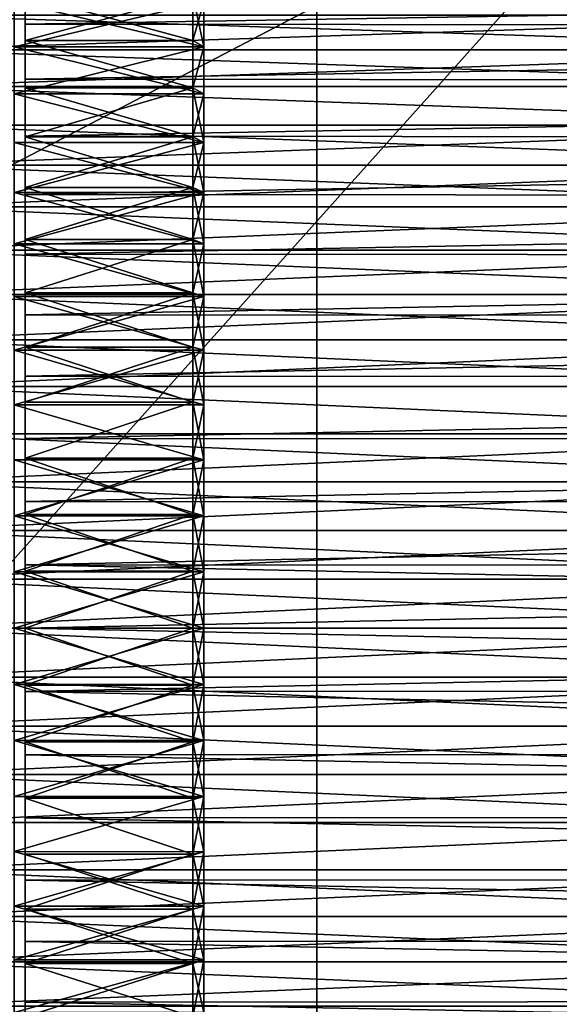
# Model space of a CAD drawing. Header units: metres. Extents: x -46 to 104, y -30 to 30.
# Tile 470 of 656: x 34.55 to 39.39, y -3.37 to 5.45. Entities that reach past the tile are written whole.
import ezdxf

# ---------------------------------------------------------------- set-up
doc = ezdxf.new("R2010")
doc.units = ezdxf.units.M
doc.layers.add('solid_26_000_502_XXX', color=7, linetype='CONTINUOUS')

msp = doc.modelspace()

# ---------------------------------------------------------------- linework, layer by layer
at = {"layer": 'solid_26_000_502_XXX'}
for points in [[(37.213074, -7.476887, 317.175842), (20.541, 8.649134, 315.423553), (20.540823, 0, 315.423523)], [(37.213074, -7.476887, 317.175842), (37.213074, 7.476887, 317.175842), (20.541, 8.649134, 315.423553)], [(26.533337, 0, 311.025818), (26.533504, 8.264537, 311.025848), (40.470669, 7.284587, 312.490692)], [(34.599998, 5.265924, 290.5784), (34.599998, 7.622979, 290.779175), (34.599998, 7.220749, 290.376953)], [(34.599998, 5.265924, 290.5784), (34.599998, 5.673775, 290.885345), (34.599998, 7.622979, 290.779175)], [(34.599998, 5.265924, 305.4216), (34.599998, 7.220749, 305.623047), (34.599998, 7.622979, 305.220825)], [(34.599998, 5.673775, 305.114655), (34.599998, 5.265924, 305.4216), (34.599998, 7.622979, 305.220825)], [(37.213074, 7.476887, 317.175842), (53.885139, -6.304641, 318.928162), (53.885403, 0, 318.928192)], [(37.213074, -7.476887, 317.175842), (53.885139, -6.304641, 318.928162), (37.213074, 7.476887, 317.175842)], [(53.885403, 0, 318.928192), (53.885139, 6.304641, 318.928162), (37.213074, 7.476887, 317.175842)], [(40.470669, 7.284587, 312.490692), (26.533504, -8.264537, 311.025848), (26.533337, 0, 311.025818)], [(40.470669, -7.284587, 312.490692), (26.533504, -8.264537, 311.025848), (40.470669, 7.284587, 312.490692)], [(34.599998, 4.841392, 290.294739), (34.599998, 7.220749, 290.376953), (34.599998, 6.797591, 289.997314)], [(34.599998, 4.841392, 290.294739), (34.599998, 5.265924, 290.5784), (34.599998, 7.220749, 290.376953)], [(34.599998, 4.401878, 305.964508), (34.599998, 6.797591, 306.002686), (34.599998, 7.220749, 305.623047)], [(34.599998, 4.841392, 305.705261), (34.599998, 4.401878, 305.964508), (34.599998, 7.220749, 305.623047)], [(34.599998, 5.265924, 305.4216), (34.599998, 4.841392, 305.705261), (34.599998, 7.220749, 305.623047)], [(34.599998, 3.94831, 289.801178), (34.599998, 6.797591, 289.997314), (34.599998, 6.354315, 289.641022)], [(34.599998, 4.401878, 290.035492), (34.599998, 4.841392, 290.294739), (34.599998, 6.797591, 289.997314)], [(34.599998, 3.94831, 289.801178), (34.599998, 4.401878, 290.035492), (34.599998, 6.797591, 289.997314)], [(34.599998, 3.94831, 306.198822), (34.599998, 6.354315, 306.358978), (34.599998, 6.797591, 306.002686)], [(34.599998, 4.401878, 305.964508), (34.599998, 3.94831, 306.198822), (34.599998, 6.797591, 306.002686)], [(34.599998, 3.482381, 289.592682), (34.599998, 6.354315, 289.641022), (34.599998, 5.892387, 289.309204)], [(34.599998, 3.482381, 289.592682), (34.599998, 3.94831, 289.801178), (34.599998, 6.354315, 289.641022)], [(34.599998, 3.005586, 306.589325), (34.599998, 5.892387, 306.690796), (34.599998, 6.354315, 306.358978)], [(34.599998, 3.482381, 306.407318), (34.599998, 3.005586, 306.589325), (34.599998, 6.354315, 306.358978)], [(34.599998, 3.94831, 306.198822), (34.599998, 3.482381, 306.407318), (34.599998, 6.354315, 306.358978)], [(34.599998, 2.519126, 289.255646), (34.599998, 5.892387, 289.309204), (34.599998, 5.413353, 289.003021)], [(61.599998, 5.862143, 289.288788), (34.599998, 5.413353, 289.003021), (34.599998, 5.892387, 289.309204)], [(34.599998, 3.005586, 289.410675), (34.599998, 3.482381, 289.592682), (34.599998, 5.892387, 289.309204)], [(34.599998, 2.519126, 289.255646), (34.599998, 3.005586, 289.410675), (34.599998, 5.892387, 289.309204)], [(34.599998, 1.524348, 306.971405), (34.599998, 5.413353, 306.996979), (34.599998, 5.892387, 306.690796)], [(61.599998, 5.862143, 306.711212), (34.599998, 5.892387, 306.690796), (34.599998, 5.413353, 306.996979)], [(34.599998, 2.02495, 306.871857), (34.599998, 1.524348, 306.971405), (34.599998, 5.892387, 306.690796)], [(34.599998, 2.519126, 306.744354), (34.599998, 2.02495, 306.871857), (34.599998, 5.892387, 306.690796)], [(34.599998, 3.005586, 306.589325), (34.599998, 2.519126, 306.744354), (34.599998, 5.892387, 306.690796)], [(61.599998, 5.862143, 289.288788), (61.599998, 5.384786, 288.985901), (34.599998, 5.413353, 289.003021)], [(61.599998, 5.384786, 307.014099), (61.599998, 5.862143, 306.711212), (34.599998, 5.413353, 306.996979)], [(36.099998, 5.673664, 290.885254), (34.599998, 5.673775, 290.885345), (34.599998, 5.265924, 290.5784)], [(36.099998, 5.265969, 305.42157), (34.599998, 5.265924, 305.4216), (34.599998, 5.673775, 305.114655)], [(36.099998, 5.673664, 305.114746), (36.099998, 5.265969, 305.42157), (34.599998, 5.673775, 305.114655)], [(36.099998, 5.265969, 290.57843), (36.099998, 5.673664, 290.885254), (34.599998, 5.265924, 290.5784)], [(36.099998, 5.265969, 290.57843), (36.200001, 5.611408, 290.963531), (36.099998, 5.673664, 290.885254)], [(36.099998, 5.673664, 305.114746), (36.200001, 5.611408, 305.036469), (36.200001, 5.208042, 305.340057)], [(36.099998, 5.673664, 305.114746), (36.200001, 5.208042, 305.340057), (36.099998, 5.265969, 305.42157)], [(36.200001, 5.611408, 305.036469), (34.5, 5.61135, 305.03653), (34.5, 5.208188, 305.339935)], [(36.200001, 5.208042, 305.340057), (36.200001, 5.611408, 305.036469), (34.5, 5.208188, 305.339935)], [(36.200001, 5.611408, 290.963531), (36.200001, 5.208042, 290.659943), (34.5, 5.61135, 290.96347)], [(36.200001, 5.208042, 290.659943), (34.5, 5.208188, 290.660065), (34.5, 5.61135, 290.96347)], [(36.099998, 5.265969, 290.57843), (36.200001, 5.208042, 290.659943), (36.200001, 5.611408, 290.963531)], [(33.5, 5.181267, 292.508453), (43, 5.181054, 292.50827), (43, 5.491638, 292.818848)], [(33.5, 5.181267, 292.508453), (43, 5.491638, 292.818848), (33.5, 5.491574, 292.818756)], [(33.5, 5.491574, 303.181244), (43, 5.491638, 303.181152), (43, 5.181054, 303.49173)], [(33.5, 5.491574, 303.181244), (43, 5.181054, 303.49173), (33.5, 5.181267, 303.491547)], [(34.599998, 1.018799, 288.957214), (34.599998, 5.413353, 289.003021), (34.599998, 4.918217, 288.723083)], [(61.599998, 5.384786, 288.985901), (34.599998, 4.918217, 288.723083), (34.599998, 5.413353, 289.003021)], [(34.599998, 2.02495, 289.128143), (34.599998, 2.519126, 289.255646), (34.599998, 5.413353, 289.003021)], [(34.599998, 1.524348, 289.028595), (34.599998, 2.02495, 289.128143), (34.599998, 5.413353, 289.003021)], [(34.599998, 1.018799, 288.957214), (34.599998, 1.524348, 289.028595), (34.599998, 5.413353, 289.003021)], [(34.599998, -4.918217, 307.276917), (34.599998, 4.918217, 307.276917), (34.599998, 5.413353, 306.996979)], [(61.599998, 5.384786, 307.014099), (34.599998, 5.413353, 306.996979), (34.599998, 4.918217, 307.276917)], [(34.599998, 0, 307.100006), (34.599998, -4.918217, 307.276917), (34.599998, 5.413353, 306.996979)], [(34.599998, 0.510268, 307.085693), (34.599998, 0, 307.100006), (34.599998, 5.413353, 306.996979)], [(34.599998, 1.018799, 307.042786), (34.599998, 0.510268, 307.085693), (34.599998, 5.413353, 306.996979)], [(34.599998, 1.524348, 306.971405), (34.599998, 1.018799, 307.042786), (34.599998, 5.413353, 306.996979)], [(61.599998, 5.384786, 288.985901), (61.599998, 4.891819, 288.709137), (34.599998, 4.918217, 288.723083)], [(61.599998, 4.891819, 307.290863), (61.599998, 5.384786, 307.014099), (34.599998, 4.918217, 307.276917)], [(36.200001, 5.208042, 305.340057), (34.5, 5.208188, 305.339935), (34.5, 4.788255, 305.620544)], [(36.200001, 4.788289, 290.379486), (34.5, 4.788255, 290.379456), (34.5, 5.208188, 290.660065)], [(36.200001, 5.208042, 290.659943), (36.200001, 4.788289, 290.379486), (34.5, 5.208188, 290.660065)], [(36.200001, 4.788289, 305.620514), (36.200001, 5.208042, 305.340057), (34.5, 4.788255, 305.620544)], [(36.099998, 4.841517, 290.29483), (36.099998, 5.265969, 290.57843), (34.599998, 5.265924, 290.5784)], [(36.099998, 5.265969, 305.42157), (36.099998, 4.841517, 305.70517), (34.599998, 5.265924, 305.4216)], [(36.099998, 4.841517, 290.29483), (34.599998, 5.265924, 290.5784), (34.599998, 4.841392, 290.294739)], [(36.099998, 4.841517, 305.70517), (34.599998, 4.841392, 305.705261), (34.599998, 5.265924, 305.4216)], [(36.099998, 4.841517, 290.29483), (36.200001, 5.208042, 290.659943), (36.099998, 5.265969, 290.57843)], [(36.099998, 5.265969, 305.42157), (36.200001, 5.208042, 305.340057), (36.099998, 4.841517, 305.70517)], [(36.099998, 4.841517, 290.29483), (36.200001, 4.788289, 290.379486), (36.200001, 5.208042, 290.659943)], [(36.099998, 4.841517, 305.70517), (36.200001, 5.208042, 305.340057), (36.200001, 4.788289, 305.620514)], [(33.5, 4.853123, 292.216431), (43, 5.181054, 292.50827), (33.5, 5.181267, 292.508453)], [(33.5, 5.181267, 303.491547), (43, 5.181054, 303.49173), (43, 4.853202, 303.783508)], [(33.5, 5.181267, 303.491547), (43, 4.853202, 303.783508), (33.5, 4.853123, 303.783569)], [(33.5, 4.853123, 292.216431), (43, 4.853202, 292.216492), (43, 5.181054, 292.50827)], [(33.5, 4.853123, 292.216431), (43, 4.508549, 291.94397), (43, 4.853202, 292.216492)], [(33.5, 4.853123, 303.783569), (43, 4.853202, 303.783508), (43, 4.508549, 304.05603)], [(33.5, 4.508417, 291.943878), (43, 4.508549, 291.94397), (33.5, 4.853123, 292.216431)], [(33.5, 4.853123, 303.783569), (43, 4.508549, 304.05603), (33.5, 4.508417, 304.056122)], [(34.599998, 4.918217, 288.723083), (34.599998, -4.918217, 288.723083), (34.599998, -5.413353, 289.003021)], [(34.599998, 0, 288.899994), (34.599998, 4.918217, 288.723083), (34.599998, -5.413353, 289.003021)], [(34.599998, 4.918217, 288.723083), (34.599998, 4.408841, 288.470459), (34.599998, -4.918217, 288.723083)], [(61.599998, 4.891819, 288.709137), (34.599998, 4.408841, 288.470459), (34.599998, 4.918217, 288.723083)], [(34.599998, 0.510268, 288.914307), (34.599998, 1.018799, 288.957214), (34.599998, 4.918217, 288.723083)], [(34.599998, 0, 288.899994), (34.599998, 0.510268, 288.914307), (34.599998, 4.918217, 288.723083)], [(34.599998, -4.408841, 307.529541), (34.599998, 4.408841, 307.529541), (34.599998, 4.918217, 307.276917)], [(61.599998, 4.891819, 307.290863), (34.599998, 4.918217, 307.276917), (34.599998, 4.408841, 307.529541)], [(34.599998, -4.918217, 307.276917), (34.599998, -4.408841, 307.529541), (34.599998, 4.918217, 307.276917)], [(61.599998, 4.891819, 288.709137), (61.599998, 4.38467, 288.45932), (34.599998, 4.408841, 288.470459)], [(61.599998, 4.38467, 307.54068), (61.599998, 4.891819, 307.290863), (34.599998, 4.408841, 307.529541)], [(36.200001, 4.35347, 305.877014), (36.200001, 4.788289, 305.620514), (34.5, 4.788255, 305.620544)], [(36.200001, 4.788289, 290.379486), (36.200001, 4.35347, 290.122986), (34.5, 4.788255, 290.379456)], [(36.200001, 4.35347, 305.877014), (34.5, 4.788255, 305.620544), (34.5, 4.353407, 305.877045)], [(36.200001, 4.35347, 290.122986), (34.5, 4.353407, 290.122955), (34.5, 4.788255, 290.379456)], [(36.099998, 4.841517, 290.29483), (34.599998, 4.841392, 290.294739), (34.599998, 4.401878, 290.035492)], [(36.099998, 4.401752, 290.035431), (36.099998, 4.841517, 290.29483), (34.599998, 4.401878, 290.035492)], [(36.099998, 4.841517, 305.70517), (36.099998, 4.401752, 305.964569), (34.599998, 4.841392, 305.705261)], [(36.099998, 4.401752, 305.964569), (34.599998, 4.401878, 305.964508), (34.599998, 4.841392, 305.705261)], [(36.099998, 4.401752, 290.035431), (36.200001, 4.788289, 290.379486), (36.099998, 4.841517, 290.29483)], [(36.099998, 4.841517, 305.70517), (36.200001, 4.788289, 305.620514), (36.200001, 4.35347, 305.877014)], [(36.099998, 4.841517, 305.70517), (36.200001, 4.35347, 305.877014), (36.099998, 4.401752, 305.964569)], [(36.099998, 4.401752, 290.035431), (36.200001, 4.35347, 290.122986), (36.200001, 4.788289, 290.379486)], [(33.5, 4.148818, 291.692078), (43, 4.148685, 291.691986), (43, 4.508549, 291.94397)], [(33.5, 4.148818, 291.692078), (43, 4.508549, 291.94397), (33.5, 4.508417, 291.943878)], [(33.5, 4.508417, 304.056122), (43, 4.508549, 304.05603), (43, 4.148685, 304.308014)], [(33.5, 4.508417, 304.056122), (43, 4.148685, 304.308014), (33.5, 4.148818, 304.307922)], [(36.200001, 4.35347, 305.877014), (34.5, 4.353407, 305.877045), (34.5, 3.905114, 306.108643)], [(36.200001, 3.904954, 306.108734), (36.200001, 4.35347, 305.877014), (34.5, 3.905114, 306.108643)], [(36.200001, 4.35347, 290.122986), (36.200001, 3.904954, 289.891266), (34.5, 4.353407, 290.122955)], [(36.200001, 3.904954, 289.891266), (34.5, 3.905114, 289.891357), (34.5, 4.353407, 290.122955)], [(34.599998, 4.408841, 288.470459), (34.599998, -4.408841, 288.470459), (34.599998, -4.918217, 288.723083)], [(34.599998, 4.408841, 288.470459), (34.599998, 3.886484, 288.245758), (34.599998, -4.408841, 288.470459)], [(61.599998, 4.38467, 288.45932), (34.599998, 3.886484, 288.245758), (34.599998, 4.408841, 288.470459)], [(34.599998, -3.886484, 307.754242), (34.599998, 3.886484, 307.754242), (34.599998, 4.408841, 307.529541)], [(61.599998, 4.38467, 307.54068), (34.599998, 4.408841, 307.529541), (34.599998, 3.886484, 307.754242)], [(34.599998, -4.408841, 307.529541), (34.599998, -3.886484, 307.754242), (34.599998, 4.408841, 307.529541)], [(36.099998, 4.401752, 290.035431), (34.599998, 4.401878, 290.035492), (34.599998, 3.94831, 289.801178)], [(36.099998, 3.948406, 306.198792), (34.599998, 3.94831, 306.198822), (34.599998, 4.401878, 305.964508)], [(36.099998, 4.401752, 305.964569), (36.099998, 3.948406, 306.198792), (34.599998, 4.401878, 305.964508)], [(36.099998, 3.948406, 289.801208), (36.099998, 4.401752, 290.035431), (34.599998, 3.94831, 289.801178)], [(61.599998, 4.38467, 288.45932), (61.599998, 3.86481, 288.237152), (34.599998, 3.886484, 288.245758)], [(61.599998, 3.86481, 307.762848), (61.599998, 4.38467, 307.54068), (34.599998, 3.886484, 307.754242)], [(36.099998, 3.948406, 289.801208), (36.200001, 4.35347, 290.122986), (36.099998, 4.401752, 290.035431)], [(36.099998, 4.401752, 305.964569), (36.200001, 4.35347, 305.877014), (36.200001, 3.904954, 306.108734)], [(36.099998, 4.401752, 305.964569), (36.200001, 3.904954, 306.108734), (36.099998, 3.948406, 306.198792)], [(36.099998, 3.948406, 289.801208), (36.200001, 3.904954, 289.891266), (36.200001, 4.35347, 290.122986)], [(33.5, 3.775183, 291.461609), (43, 4.148685, 291.691986), (33.5, 4.148818, 291.692078)], [(33.5, 4.148818, 304.307922), (43, 4.148685, 304.308014), (43, 3.775164, 304.538391)], [(33.5, 4.148818, 304.307922), (43, 3.775164, 304.538391), (33.5, 3.775183, 304.538391)], [(33.5, 3.775183, 291.461609), (43, 3.775164, 291.461609), (43, 4.148685, 291.691986)], [(36.200001, 3.904954, 306.108734), (34.5, 3.905114, 306.108643), (34.5, 3.444096, 306.314941)], [(36.200001, 3.444151, 289.685089), (34.5, 3.444096, 289.685059), (34.5, 3.905114, 289.891357)], [(36.200001, 3.904954, 289.891266), (36.200001, 3.444151, 289.685089), (34.5, 3.905114, 289.891357)], [(36.200001, 3.444151, 306.314911), (36.200001, 3.904954, 306.108734), (34.5, 3.444096, 306.314941)], [(36.099998, 3.948406, 289.801208), (34.599998, 3.94831, 289.801178), (34.599998, 3.482381, 289.592682)], [(36.099998, 3.482409, 289.592682), (36.099998, 3.948406, 289.801208), (34.599998, 3.482381, 289.592682)], [(36.099998, 3.948406, 306.198792), (36.099998, 3.482409, 306.407318), (34.599998, 3.94831, 306.198822)], [(36.099998, 3.482409, 306.407318), (34.599998, 3.482381, 306.407318), (34.599998, 3.94831, 306.198822)], [(34.599998, 3.886484, 288.245758), (34.599998, -3.886484, 288.245758), (34.599998, -4.408841, 288.470459)], [(34.599998, 3.886484, 288.245758), (34.599998, 3.352572, 288.049622), (34.599998, -3.886484, 288.245758)], [(61.599998, 3.86481, 288.237152), (34.599998, 3.352572, 288.049622), (34.599998, 3.886484, 288.245758)], [(34.599998, -3.352572, 307.950378), (34.599998, 3.352572, 307.950378), (34.599998, 3.886484, 307.754242)], [(61.599998, 3.86481, 307.762848), (34.599998, 3.886484, 307.754242), (34.599998, 3.352572, 307.950378)], [(34.599998, -3.886484, 307.754242), (34.599998, -3.352572, 307.950378), (34.599998, 3.886484, 307.754242)], [(36.099998, 3.482409, 289.592682), (36.200001, 3.904954, 289.891266), (36.099998, 3.948406, 289.801208)], [(36.099998, 3.948406, 306.198792), (36.200001, 3.904954, 306.108734), (36.200001, 3.444151, 306.314911)], [(36.099998, 3.948406, 306.198792), (36.200001, 3.444151, 306.314911), (36.099998, 3.482409, 306.407318)], [(36.099998, 3.482409, 289.592682), (36.200001, 3.444151, 289.685089), (36.200001, 3.904954, 289.891266)], [(61.599998, 3.86481, 288.237152), (61.599998, 3.333746, 288.043274), (34.599998, 3.352572, 288.049622)], [(61.599998, 3.333746, 307.956726), (61.599998, 3.86481, 307.762848), (34.599998, 3.352572, 307.950378)], [(33.5, 3.38834, 291.253021), (43, 3.775164, 291.461609), (33.5, 3.775183, 291.461609)], [(33.5, 3.775183, 304.538391), (43, 3.775164, 304.538391), (43, 3.388481, 304.746887)], [(33.5, 3.775183, 304.538391), (43, 3.388481, 304.746887), (33.5, 3.38834, 304.746979)], [(33.5, 3.38834, 291.253021), (43, 3.388481, 291.253113), (43, 3.775164, 291.461609)], [(36.200001, 2.972512, 306.494965), (36.200001, 3.444151, 306.314911), (34.5, 3.444096, 306.314941)], [(36.200001, 3.444151, 289.685089), (36.200001, 2.972512, 289.505035), (34.5, 3.444096, 289.685059)], [(36.200001, 2.972512, 306.494965), (34.5, 3.444096, 306.314941), (34.5, 2.972456, 306.494965)], [(36.200001, 2.972512, 289.505035), (34.5, 2.972456, 289.505035), (34.5, 3.444096, 289.685059)], [(36.099998, 3.482409, 289.592682), (34.599998, 3.482381, 289.592682), (34.599998, 3.005586, 289.410675)], [(36.099998, 3.005491, 289.410645), (36.099998, 3.482409, 289.592682), (34.599998, 3.005586, 289.410675)], [(36.099998, 3.482409, 306.407318), (36.099998, 3.005491, 306.589355), (34.599998, 3.482381, 306.407318)], [(36.099998, 3.005491, 306.589355), (34.599998, 3.005586, 306.589325), (34.599998, 3.482381, 306.407318)], [(36.099998, 3.005491, 289.410645), (36.200001, 3.444151, 289.685089), (36.099998, 3.482409, 289.592682)], [(36.099998, 3.482409, 306.407318), (36.200001, 3.444151, 306.314911), (36.200001, 2.972512, 306.494965)], [(36.099998, 3.482409, 306.407318), (36.200001, 2.972512, 306.494965), (36.099998, 3.005491, 306.589355)], [(36.099998, 3.005491, 289.410645), (36.200001, 2.972512, 289.505035), (36.200001, 3.444151, 289.685089)], [(33.5, 2.990284, 291.067413), (43, 2.990264, 291.067413), (43, 3.388481, 291.253113)], [(33.5, 2.990284, 291.067413), (43, 3.388481, 291.253113), (33.5, 3.38834, 291.253021)], [(33.5, 3.38834, 304.746979), (43, 3.388481, 304.746887), (43, 2.990264, 304.932587)], [(33.5, 3.38834, 304.746979), (43, 2.990264, 304.932587), (33.5, 2.990284, 304.932587)], [(34.599998, 3.352572, 288.049622), (34.599998, -3.352572, 288.049622), (34.599998, -3.886484, 288.245758)], [(34.599998, 3.352572, 288.049622), (34.599998, 2.809074, 287.882721), (34.599998, -3.352572, 288.049622)], [(61.599998, 3.333746, 288.043274), (34.599998, 2.809074, 287.882721), (34.599998, 3.352572, 288.049622)], [(34.599998, -2.809074, 308.117279), (34.599998, 2.809074, 308.117279), (34.599998, 3.352572, 307.950378)], [(61.599998, 3.333746, 307.956726), (34.599998, 3.352572, 307.950378), (34.599998, 2.809074, 308.117279)], [(34.599998, -3.352572, 307.950378), (34.599998, -2.809074, 308.117279), (34.599998, 3.352572, 307.950378)], [(61.599998, 3.333746, 288.043274), (61.599998, 2.793018, 287.878296), (34.599998, 2.809074, 287.882721)], [(61.599998, 2.793018, 308.121704), (61.599998, 3.333746, 307.956726), (34.599998, 2.809074, 308.117279)], [(36.099998, 3.005491, 289.410645), (34.599998, 3.005586, 289.410675), (34.599998, 2.519126, 289.255646)], [(36.099998, 2.519277, 306.744324), (34.599998, 2.519126, 306.744354), (34.599998, 3.005586, 306.589325)], [(36.099998, 3.005491, 306.589355), (36.099998, 2.519277, 306.744324), (34.599998, 3.005586, 306.589325)], [(36.099998, 2.519277, 289.255676), (36.099998, 3.005491, 289.410645), (34.599998, 2.519126, 289.255646)], [(36.099998, 2.519277, 289.255676), (36.200001, 2.972512, 289.505035), (36.099998, 3.005491, 289.410645)], [(36.099998, 3.005491, 306.589355), (36.200001, 2.972512, 306.494965), (36.200001, 2.49152, 306.648254)], [(36.099998, 3.005491, 306.589355), (36.200001, 2.49152, 306.648254), (36.099998, 2.519277, 306.744324)], [(33.5, 2.582488, 290.905396), (43, 2.990264, 291.067413), (33.5, 2.990284, 291.067413)], [(33.5, 2.990284, 304.932587), (43, 2.990264, 304.932587), (43, 2.582394, 305.094635)], [(33.5, 2.990284, 304.932587), (43, 2.582394, 305.094635), (33.5, 2.582488, 305.094604)], [(33.5, 2.582488, 290.905396), (43, 2.582394, 290.905365), (43, 2.990264, 291.067413)], [(36.200001, 2.972512, 306.494965), (34.5, 2.972456, 306.494965), (34.5, 2.49168, 306.648193)], [(36.200001, 2.49152, 306.648254), (36.200001, 2.972512, 306.494965), (34.5, 2.49168, 306.648193)], [(36.200001, 2.972512, 289.505035), (36.200001, 2.49152, 289.351746), (34.5, 2.972456, 289.505035)], [(36.200001, 2.49152, 289.351746), (34.5, 2.49168, 289.351807), (34.5, 2.972456, 289.505035)], [(36.099998, 2.519277, 289.255676), (36.200001, 2.49152, 289.351746), (36.200001, 2.972512, 289.505035)], [(34.599998, 2.809074, 287.882721), (34.599998, -2.809074, 287.882721), (34.599998, -3.352572, 288.049622)], [(34.599998, 2.809074, 287.882721), (34.599998, 2.257179, 287.745483), (34.599998, -2.809074, 287.882721)], [(61.599998, 2.793018, 287.878296), (34.599998, 2.257179, 287.745483), (34.599998, 2.809074, 287.882721)], [(34.599998, -2.257179, 308.254517), (34.599998, 2.257179, 308.254517), (34.599998, 2.809074, 308.117279)], [(61.599998, 2.793018, 308.121704), (34.599998, 2.809074, 308.117279), (34.599998, 2.257179, 308.254517)], [(34.599998, -2.809074, 308.117279), (34.599998, -2.257179, 308.254517), (34.599998, 2.809074, 308.117279)], [(61.599998, 2.793018, 287.878296), (61.599998, 2.244193, 287.742645), (34.599998, 2.257179, 287.745483)], [(61.599998, 2.244193, 308.257355), (61.599998, 2.793018, 308.121704), (34.599998, 2.257179, 308.254517)], [(33.5, 2.16537, 290.767181), (43, 2.582394, 290.905365), (33.5, 2.582488, 290.905396)], [(33.5, 2.582488, 305.094604), (43, 2.582394, 305.094635), (43, 2.165459, 305.232788)], [(33.5, 2.582488, 305.094604), (43, 2.165459, 305.232788), (33.5, 2.16537, 305.232819)], [(33.5, 2.16537, 290.767181), (43, 2.165459, 290.767212), (43, 2.582394, 290.905365)], [(36.200001, 2.49152, 306.648254), (34.5, 2.49168, 306.648193), (34.5, 2.002605, 306.774384)], [(36.200001, 2.002688, 289.225647), (34.5, 2.002605, 289.225616), (34.5, 2.49168, 289.351807)], [(36.200001, 2.49152, 289.351746), (36.200001, 2.002688, 289.225647), (34.5, 2.49168, 289.351807)], [(36.200001, 2.002688, 306.774353), (36.200001, 2.49152, 306.648254), (34.5, 2.002605, 306.774384)], [(36.099998, 2.519277, 289.255676), (34.599998, 2.519126, 289.255646), (34.599998, 2.02495, 289.128143)], [(36.099998, 2.02489, 289.128143), (36.099998, 2.519277, 289.255676), (34.599998, 2.02495, 289.128143)], [(36.099998, 2.519277, 306.744324), (36.099998, 2.02489, 306.871857), (34.599998, 2.519126, 306.744354)], [(36.099998, 2.02489, 306.871857), (34.599998, 2.02495, 306.871857), (34.599998, 2.519126, 306.744354)], [(36.099998, 2.02489, 289.128143), (36.200001, 2.49152, 289.351746), (36.099998, 2.519277, 289.255676)], [(36.099998, 2.519277, 306.744324), (36.200001, 2.49152, 306.648254), (36.200001, 2.002688, 306.774353)], [(36.099998, 2.519277, 306.744324), (36.200001, 2.002688, 306.774353), (36.099998, 2.02489, 306.871857)], [(36.099998, 2.02489, 289.128143), (36.200001, 2.002688, 289.225647), (36.200001, 2.49152, 289.351746)], [(34.599998, 2.257179, 287.745483), (34.599998, -2.257179, 287.745483), (34.599998, -2.809074, 287.882721)], [(34.599998, 2.257179, 287.745483), (34.599998, 1.698677, 287.638306), (34.599998, -2.257179, 287.745483)], [(61.599998, 2.244193, 287.742645), (34.599998, 1.698677, 287.638306), (34.599998, 2.257179, 287.745483)], [(34.599998, -1.698677, 308.361694), (34.599998, 1.698677, 308.361694), (34.599998, 2.257179, 308.254517)], [(61.599998, 2.244193, 308.257355), (34.599998, 2.257179, 308.254517), (34.599998, 1.698677, 308.361694)], [(34.599998, -2.257179, 308.254517), (34.599998, -1.698677, 308.361694), (34.599998, 2.257179, 308.254517)], [(61.599998, 2.244193, 287.742645), (61.599998, 1.688862, 287.636719), (34.599998, 1.698677, 287.638306)], [(61.599998, 1.688862, 308.363281), (61.599998, 2.244193, 308.257355), (34.599998, 1.698677, 308.361694)], [(33.5, 2.16537, 290.767181), (43, 1.740996, 290.653473), (43, 2.165459, 290.767212)], [(33.5, 2.16537, 305.232819), (43, 2.165459, 305.232788), (43, 1.740996, 305.346527)], [(33.5, 1.740951, 290.653473), (43, 1.740996, 290.653473), (33.5, 2.16537, 290.767181)], [(33.5, 2.16537, 305.232819), (43, 1.740996, 305.346527), (33.5, 1.740951, 305.346527)], [(36.200001, 1.507556, 306.872833), (36.200001, 2.002688, 306.774353), (34.5, 2.002605, 306.774384)], [(36.200001, 2.002688, 289.225647), (36.200001, 1.507556, 289.127167), (34.5, 2.002605, 289.225616)], [(36.200001, 1.507556, 306.872833), (34.5, 2.002605, 306.774384), (34.5, 1.507521, 306.872833)], [(36.200001, 1.507556, 289.127167), (34.5, 1.507521, 289.127167), (34.5, 2.002605, 289.225616)], [(36.099998, 2.02489, 289.128143), (34.599998, 2.02495, 289.128143), (34.599998, 1.524348, 289.028595)], [(36.099998, 2.02489, 306.871857), (34.599998, 1.524348, 306.971405), (34.599998, 2.02495, 306.871857)], [(36.099998, 1.524298, 289.028564), (36.099998, 2.02489, 289.128143), (34.599998, 1.524348, 289.028595)], [(36.099998, 2.02489, 306.871857), (36.099998, 1.524298, 306.971436), (34.599998, 1.524348, 306.971405)], [(36.099998, 1.524298, 289.028564), (36.200001, 2.002688, 289.225647), (36.099998, 2.02489, 289.128143)], [(36.099998, 2.02489, 306.871857), (36.200001, 2.002688, 306.774353), (36.200001, 1.507556, 306.872833)], [(36.099998, 2.02489, 306.871857), (36.200001, 1.507556, 306.872833), (36.099998, 1.524298, 306.971436)], [(36.099998, 1.524298, 289.028564), (36.200001, 1.507556, 289.127167), (36.200001, 2.002688, 289.225647)], [(33.5, 1.311227, 290.564728), (43, 1.31113, 290.564728), (43, 1.740996, 290.653473)], [(33.5, 1.311227, 290.564728), (43, 1.740996, 290.653473), (33.5, 1.740951, 290.653473)], [(33.5, 1.740951, 305.346527), (43, 1.740996, 305.346527), (43, 1.31113, 305.435272)], [(33.5, 1.740951, 305.346527), (43, 1.31113, 305.435272), (33.5, 1.311227, 305.435272)], [(34.599998, 1.698677, 287.638306), (34.599998, -1.698677, 287.638306), (34.599998, -2.257179, 287.745483)], [(34.599998, 1.698677, 287.638306), (34.599998, 1.135308, 287.561554), (34.599998, -1.698677, 287.638306)], [(61.599998, 1.688862, 287.636719), (34.599998, 1.135308, 287.561554), (34.599998, 1.698677, 287.638306)], [(34.599998, -1.135308, 308.438446), (34.599998, 1.135308, 308.438446), (34.599998, 1.698677, 308.361694)], [(61.599998, 1.688862, 308.363281), (34.599998, 1.698677, 308.361694), (34.599998, 1.135308, 308.438446)], [(34.599998, -1.698677, 308.361694), (34.599998, -1.135308, 308.438446), (34.599998, 1.698677, 308.361694)], [(61.599998, 1.688862, 287.636719), (61.599998, 1.128636, 287.560822), (34.599998, 1.135308, 287.561554)], [(61.599998, 1.128636, 308.439178), (61.599998, 1.688862, 308.363281), (34.599998, 1.135308, 308.438446)], [(36.200001, 1.507556, 306.872833), (34.5, 1.507521, 306.872833), (34.5, 1.007825, 306.94339)], [(36.200001, 1.00768, 306.94342), (36.200001, 1.507556, 306.872833), (34.5, 1.007825, 306.94339)], [(36.200001, 1.507556, 289.127167), (36.200001, 1.00768, 289.05658), (34.5, 1.507521, 289.127167)], [(36.200001, 1.00768, 289.05658), (34.5, 1.007825, 289.05661), (34.5, 1.507521, 289.127167)], [(36.099998, 1.524298, 289.028564), (34.599998, 1.524348, 289.028595), (34.599998, 1.018799, 288.957214)], [(36.099998, 1.018964, 307.042786), (34.599998, 1.018799, 307.042786), (34.599998, 1.524348, 306.971405)], [(36.099998, 1.524298, 306.971436), (36.099998, 1.018964, 307.042786), (34.599998, 1.524348, 306.971405)], [(36.099998, 1.018964, 288.957214), (36.099998, 1.524298, 289.028564), (34.599998, 1.018799, 288.957214)], [(36.099998, 1.018964, 288.957214), (36.200001, 1.507556, 289.127167), (36.099998, 1.524298, 289.028564)], [(36.099998, 1.524298, 306.971436), (36.200001, 1.507556, 306.872833), (36.200001, 1.00768, 306.94342)], [(36.099998, 1.524298, 306.971436), (36.200001, 1.00768, 306.94342), (36.099998, 1.018964, 307.042786)], [(36.099998, 1.018964, 288.957214), (36.200001, 1.00768, 289.05658), (36.200001, 1.507556, 289.127167)], [(33.5, 0.876621, 290.501068), (43, 1.31113, 290.564728), (33.5, 1.311227, 290.564728)], [(33.5, 1.311227, 305.435272), (43, 1.31113, 305.435272), (43, 0.876634, 305.498932)], [(33.5, 1.311227, 305.435272), (43, 0.876634, 305.498932), (33.5, 0.876621, 305.498932)], [(33.5, 0.876621, 290.501068), (43, 0.876634, 290.501068), (43, 1.31113, 290.564728)], [(34.599998, 1.135308, 287.561554), (34.599998, -1.135308, 287.561554), (34.599998, -1.698677, 287.638306)], [(34.599998, 1.135308, 287.561554), (34.599998, 0.568401, 287.515411), (34.599998, -1.135308, 287.561554)], [(61.599998, 1.128636, 287.560822), (34.599998, 0.568401, 287.515411), (34.599998, 1.135308, 287.561554)], [(34.599998, -0.568401, 308.484589), (34.599998, 0.568401, 308.484589), (34.599998, 1.135308, 308.438446)], [(61.599998, 1.128636, 308.439178), (34.599998, 1.135308, 308.438446), (34.599998, 0.568401, 308.484589)], [(34.599998, -1.135308, 308.438446), (34.599998, -0.568401, 308.484589), (34.599998, 1.135308, 308.438446)], [(61.599998, 1.128636, 287.560822), (61.599998, 0.565137, 287.515228), (34.599998, 0.568401, 287.515411)], [(61.599998, 0.565137, 308.484772), (61.599998, 1.128636, 308.439178), (34.599998, 0.568401, 308.484589)], [(36.200001, 1.00768, 306.94342), (34.5, 1.007825, 306.94339), (34.5, 0.504519, 306.98584)], [(36.200001, 0.504634, 289.01416), (34.5, 0.504519, 289.01416), (34.5, 1.007825, 289.05661)], [(36.200001, 1.00768, 289.05658), (36.200001, 0.504634, 289.01416), (34.5, 1.007825, 289.05661)], [(36.200001, 0.504634, 306.98584), (36.200001, 1.00768, 306.94342), (34.5, 0.504519, 306.98584)], [(36.099998, 1.018964, 288.957214), (34.599998, 1.018799, 288.957214), (34.599998, 0.510268, 288.914307)], [(36.099998, 0.510162, 288.914307), (36.099998, 1.018964, 288.957214), (34.599998, 0.510268, 288.914307)], [(36.099998, 1.018964, 307.042786), (36.099998, 0.510162, 307.085693), (34.599998, 1.018799, 307.042786)], [(36.099998, 0.510162, 307.085693), (34.599998, 0.510268, 307.085693), (34.599998, 1.018799, 307.042786)], [(36.099998, 0.510162, 288.914307), (36.200001, 1.00768, 289.05658), (36.099998, 1.018964, 288.957214)], [(36.099998, 1.018964, 307.042786), (36.200001, 1.00768, 306.94342), (36.200001, 0.504634, 306.98584)], [(36.099998, 1.018964, 307.042786), (36.200001, 0.504634, 306.98584), (36.099998, 0.510162, 307.085693)], [(36.099998, 0.510162, 288.914307), (36.200001, 0.504634, 289.01416), (36.200001, 1.00768, 289.05658)], [(33.5, 0.438798, 290.462769), (43, 0.438842, 290.462769), (43, 0.876634, 290.501068)], [(33.5, 0.438798, 290.462769), (43, 0.876634, 290.501068), (33.5, 0.876621, 290.501068)], [(33.5, 0.876621, 305.498932), (43, 0.876634, 305.498932), (43, 0.438842, 305.537231)], [(33.5, 0.876621, 305.498932), (43, 0.438842, 305.537231), (33.5, 0.438798, 305.537231)], [(34.599998, 0.568401, 287.515411), (34.599998, -0.568401, 287.515411), (34.599998, -1.135308, 287.561554)], [(34.599998, 0.568401, 287.515411), (34.599998, 0, 287.5), (34.599998, -0.568401, 287.515411)], [(61.599998, 0, 287.5), (34.599998, 0, 287.5), (34.599998, 0.568401, 287.515411)], [(61.599998, 0.565137, 287.515228), (61.599998, 0, 287.5), (34.599998, 0.568401, 287.515411)], [(34.599998, -0.568401, 308.484589), (34.599998, 0, 308.5), (34.599998, 0.568401, 308.484589)], [(61.599998, 0.565137, 308.484772), (34.599998, 0.568401, 308.484589), (34.599998, 0, 308.5)], [(61.599998, 0, 308.5), (61.599998, 0.565137, 308.484772), (34.599998, 0, 308.5)], [(36.200001, 0.504634, 306.98584), (34.5, 0, 307), (36.200001, 0, 307)], [(36.200001, 0.504634, 306.98584), (34.5, 0.504519, 306.98584), (34.5, 0, 307)], [(36.200001, 0.504634, 289.01416), (36.200001, 0, 289), (34.5, 0.504519, 289.01416)], [(36.200001, 0, 289), (34.5, 0, 289), (34.5, 0.504519, 289.01416)], [(36.099998, 0.510162, 288.914307), (34.599998, 0.510268, 288.914307), (34.599998, 0, 288.899994)], [(36.099998, 0, 307.100006), (34.599998, 0, 307.100006), (34.599998, 0.510268, 307.085693)], [(36.099998, 0.510162, 307.085693), (36.099998, 0, 307.100006), (34.599998, 0.510268, 307.085693)], [(36.099998, 0, 288.899994), (36.099998, 0.510162, 288.914307), (34.599998, 0, 288.899994)], [(36.099998, 0.510162, 307.085693), (36.200001, 0.504634, 306.98584), (36.200001, 0, 307)], [(36.099998, 0.510162, 307.085693), (36.200001, 0, 307), (36.099998, 0, 307.100006)], [(36.099998, 0, 288.899994), (36.200001, 0.504634, 289.01416), (36.099998, 0.510162, 288.914307)], [(36.099998, 0, 288.899994), (36.200001, 0, 289), (36.200001, 0.504634, 289.01416)], [(33.5, 0, 290.450012), (43, 0, 290.450012), (43, 0.438842, 290.462769)], [(33.5, 0, 290.450012), (43, 0.438842, 290.462769), (33.5, 0.438798, 290.462769)], [(33.5, 0.438798, 305.537231), (43, 0.438842, 305.537231), (43, 0, 305.549988)], [(33.5, 0.438798, 305.537231), (43, 0, 305.549988), (33.5, 0, 305.549988)], [(20.540823, 0, 315.423523), (20.541002, -8.649134, 315.423553), (37.213074, -7.476887, 317.175842)], [(33.5, -0.438798, 290.462769), (43, -0.438842, 290.462769), (43, 0, 290.450012)], [(33.5, -0.438798, 290.462769), (43, 0, 290.450012), (33.5, 0, 290.450012)], [(33.5, 0, 305.549988), (43, 0, 305.549988), (43, -0.438842, 305.537231)], [(33.5, -0.438798, 305.537231), (33.5, 0, 305.549988), (43, -0.438842, 305.537231)], [(34.5, -0.504519, 306.98584), (36.200001, 0, 307), (34.5, 0, 307)], [(36.200001, -0.504634, 306.98584), (36.200001, 0, 307), (34.5, -0.504519, 306.98584)], [(36.200001, -0.504634, 289.01416), (34.5, 0, 289), (36.200001, 0, 289)], [(36.200001, -0.504634, 289.01416), (34.5, -0.504519, 289.01416), (34.5, 0, 289)], [(34.599998, -0.510268, 288.914307), (34.599998, 0, 288.899994), (34.599998, -5.413353, 289.003021)], [(61.599998, -0.565137, 287.515228), (34.599998, -0.568401, 287.515411), (34.599998, 0, 287.5)], [(61.599998, 0, 287.5), (61.599998, -0.565137, 287.515228), (34.599998, 0, 287.5)], [(61.599998, 0, 308.5), (34.599998, 0, 308.5), (34.599998, -0.568401, 308.484589)], [(61.599998, -0.565137, 308.484772), (61.599998, 0, 308.5), (34.599998, -0.568401, 308.484589)], [(36.099998, 0, 288.899994), (34.599998, 0, 288.899994), (34.599998, -0.510268, 288.914307)], [(36.099998, -0.510162, 288.914307), (36.099998, 0, 288.899994), (34.599998, -0.510268, 288.914307)], [(36.099998, 0, 307.100006), (36.099998, -0.510162, 307.085693), (34.599998, 0, 307.100006)], [(36.099998, 0, 307.100006), (36.200001, 0, 307), (36.200001, -0.504634, 306.98584)], [(36.099998, -0.510162, 288.914307), (36.200001, -0.504634, 289.01416), (36.200001, 0, 289)], [(36.099998, -0.510162, 288.914307), (36.200001, 0, 289), (36.099998, 0, 288.899994)], [(36.099998, 0, 307.100006), (36.200001, -0.504634, 306.98584), (36.099998, -0.510162, 307.085693)], [(34.599998, 0, 307.100006), (34.599998, -0.510268, 307.085693), (34.599998, -4.918217, 307.276917)], [(36.099998, -0.510162, 307.085693), (34.599998, -0.510268, 307.085693), (34.599998, 0, 307.100006)], [(33.5, -0.438798, 305.537231), (43, -0.438842, 305.537231), (43, -0.876634, 305.498932)], [(33.5, -0.438798, 305.537231), (43, -0.876634, 305.498932), (33.5, -0.876621, 305.498932)], [(33.5, -0.876621, 290.501068), (43, -0.438842, 290.462769), (33.5, -0.438798, 290.462769)], [(33.5, -0.876621, 290.501068), (43, -0.876634, 290.501068), (43, -0.438842, 290.462769)], [(36.200001, -0.504634, 306.98584), (34.5, -0.504519, 306.98584), (34.5, -1.007825, 306.94339)], [(36.200001, -1.00768, 289.05658), (34.5, -1.007825, 289.05661), (34.5, -0.504519, 289.01416)], [(36.200001, -0.504634, 289.01416), (36.200001, -1.00768, 289.05658), (34.5, -0.504519, 289.01416)], [(36.200001, -1.00768, 306.94342), (36.200001, -0.504634, 306.98584), (34.5, -1.007825, 306.94339)], [(36.099998, -0.510162, 288.914307), (34.599998, -0.510268, 288.914307), (34.599998, -1.018799, 288.957214)], [(36.099998, -1.018964, 288.957214), (36.099998, -0.510162, 288.914307), (34.599998, -1.018799, 288.957214)], [(36.099998, -0.510162, 307.085693), (36.099998, -1.018964, 307.042786), (34.599998, -0.510268, 307.085693)], [(34.599998, -1.018799, 288.957214), (34.599998, -0.510268, 288.914307), (34.599998, -5.413353, 289.003021)], [(34.599998, -0.510268, 307.085693), (34.599998, -1.018799, 307.042786), (34.599998, -4.918217, 307.276917)], [(36.099998, -1.018964, 307.042786), (34.599998, -1.018799, 307.042786), (34.599998, -0.510268, 307.085693)], [(36.099998, -1.018964, 288.957214), (36.200001, -1.00768, 289.05658), (36.200001, -0.504634, 289.01416)], [(36.099998, -1.018964, 288.957214), (36.200001, -0.504634, 289.01416), (36.099998, -0.510162, 288.914307)], [(36.099998, -0.510162, 307.085693), (36.200001, -0.504634, 306.98584), (36.200001, -1.00768, 306.94342)], [(36.099998, -0.510162, 307.085693), (36.200001, -1.00768, 306.94342), (36.099998, -1.018964, 307.042786)], [(61.599998, -0.565137, 287.515228), (61.599998, -1.128636, 287.560822), (34.599998, -0.568401, 287.515411)], [(61.599998, -1.128636, 308.439178), (61.599998, -0.565137, 308.484772), (34.599998, -0.568401, 308.484589)], [(61.599998, -1.128636, 287.560822), (34.599998, -1.135308, 287.561554), (34.599998, -0.568401, 287.515411)], [(61.599998, -1.128636, 308.439178), (34.599998, -0.568401, 308.484589), (34.599998, -1.135308, 308.438446)], [(33.5, -0.876621, 305.498932), (43, -0.876634, 305.498932), (43, -1.31113, 305.435272)], [(33.5, -0.876621, 305.498932), (43, -1.31113, 305.435272), (33.5, -1.311227, 305.435272)], [(33.5, -1.311227, 290.564728), (43, -0.876634, 290.501068), (33.5, -0.876621, 290.501068)], [(33.5, -1.311227, 290.564728), (43, -1.31113, 290.564728), (43, -0.876634, 290.501068)], [(36.200001, -1.00768, 306.94342), (34.5, -1.007825, 306.94339), (34.5, -1.507521, 306.872833)], [(36.200001, -1.507556, 306.872833), (36.200001, -1.00768, 306.94342), (34.5, -1.507521, 306.872833)], [(36.200001, -1.00768, 289.05658), (36.200001, -1.507556, 289.127167), (34.5, -1.007825, 289.05661)], [(36.200001, -1.507556, 289.127167), (34.5, -1.507521, 289.127167), (34.5, -1.007825, 289.05661)], [(34.599998, -1.524348, 289.028595), (34.599998, -1.018799, 288.957214), (34.599998, -5.413353, 289.003021)], [(34.599998, -1.018799, 307.042786), (34.599998, -5.413353, 306.996979), (34.599998, -4.918217, 307.276917)], [(34.599998, -1.018799, 307.042786), (34.599998, -1.524348, 306.971405), (34.599998, -5.413353, 306.996979)], [(36.099998, -1.018964, 288.957214), (34.599998, -1.018799, 288.957214), (34.599998, -1.524348, 289.028595)], [(36.099998, -1.524298, 306.971436), (34.599998, -1.524348, 306.971405), (34.599998, -1.018799, 307.042786)], [(36.099998, -1.018964, 307.042786), (36.099998, -1.524298, 306.971436), (34.599998, -1.018799, 307.042786)], [(36.099998, -1.524298, 289.028564), (36.099998, -1.018964, 288.957214), (34.599998, -1.524348, 289.028595)], [(36.099998, -1.524298, 289.028564), (36.200001, -1.507556, 289.127167), (36.200001, -1.00768, 289.05658)], [(36.099998, -1.524298, 289.028564), (36.200001, -1.00768, 289.05658), (36.099998, -1.018964, 288.957214)], [(36.099998, -1.018964, 307.042786), (36.200001, -1.00768, 306.94342), (36.200001, -1.507556, 306.872833)], [(36.099998, -1.018964, 307.042786), (36.200001, -1.507556, 306.872833), (36.099998, -1.524298, 306.971436)], [(61.599998, -1.128636, 287.560822), (61.599998, -1.688862, 287.636719), (34.599998, -1.135308, 287.561554)], [(61.599998, -1.688862, 308.363281), (61.599998, -1.128636, 308.439178), (34.599998, -1.135308, 308.438446)], [(61.599998, -1.688862, 287.636719), (34.599998, -1.698677, 287.638306), (34.599998, -1.135308, 287.561554)], [(61.599998, -1.688862, 308.363281), (34.599998, -1.135308, 308.438446), (34.599998, -1.698677, 308.361694)], [(33.5, -1.311227, 305.435272), (43, -1.31113, 305.435272), (43, -1.740996, 305.346527)], [(33.5, -1.740951, 290.653473), (43, -1.740996, 290.653473), (43, -1.31113, 290.564728)], [(33.5, -1.740951, 290.653473), (43, -1.31113, 290.564728), (33.5, -1.311227, 290.564728)], [(33.5, -1.311227, 305.435272), (43, -1.740996, 305.346527), (33.5, -1.740951, 305.346527)], [(36.200001, -1.507556, 306.872833), (34.5, -1.507521, 306.872833), (34.5, -2.002605, 306.774384)], [(36.200001, -1.507556, 289.127167), (34.5, -2.002605, 289.225616), (34.5, -1.507521, 289.127167)], [(36.200001, -2.002688, 306.774353), (36.200001, -1.507556, 306.872833), (34.5, -2.002605, 306.774384)], [(36.200001, -1.507556, 289.127167), (36.200001, -2.002688, 289.225647), (34.5, -2.002605, 289.225616)], [(36.099998, -2.02489, 289.128143), (36.099998, -1.524298, 289.028564), (34.599998, -1.524348, 289.028595)], [(36.099998, -1.524298, 306.971436), (36.099998, -2.02489, 306.871857), (34.599998, -1.524348, 306.971405)], [(34.599998, -1.524348, 289.028595), (34.599998, -5.413353, 289.003021), (34.599998, -5.892387, 289.309204)], [(34.599998, -2.02495, 289.128143), (34.599998, -1.524348, 289.028595), (34.599998, -5.892387, 289.309204)], [(34.599998, -1.524348, 306.971405), (34.599998, -2.02495, 306.871857), (34.599998, -5.413353, 306.996979)], [(36.099998, -2.02489, 289.128143), (34.599998, -1.524348, 289.028595), (34.599998, -2.02495, 289.128143)], [(36.099998, -2.02489, 306.871857), (34.599998, -2.02495, 306.871857), (34.599998, -1.524348, 306.971405)], [(36.099998, -2.02489, 289.128143), (36.200001, -2.002688, 289.225647), (36.200001, -1.507556, 289.127167)], [(36.099998, -2.02489, 289.128143), (36.200001, -1.507556, 289.127167), (36.099998, -1.524298, 289.028564)], [(36.099998, -1.524298, 306.971436), (36.200001, -1.507556, 306.872833), (36.200001, -2.002688, 306.774353)], [(36.099998, -1.524298, 306.971436), (36.200001, -2.002688, 306.774353), (36.099998, -2.02489, 306.871857)], [(33.5, -1.740951, 305.346527), (43, -1.740996, 305.346527), (33.5, -2.16537, 305.232819)], [(33.5, -2.16537, 290.767181), (43, -1.740996, 290.653473), (33.5, -1.740951, 290.653473)], [(33.5, -2.16537, 305.232819), (43, -1.740996, 305.346527), (43, -2.165459, 305.232788)], [(33.5, -2.16537, 290.767181), (43, -2.165459, 290.767212), (43, -1.740996, 290.653473)], [(61.599998, -1.688862, 287.636719), (61.599998, -2.244193, 287.742645), (34.599998, -1.698677, 287.638306)], [(61.599998, -2.244193, 308.257355), (61.599998, -1.688862, 308.363281), (34.599998, -1.698677, 308.361694)], [(61.599998, -2.244193, 287.742645), (34.599998, -2.257179, 287.745483), (34.599998, -1.698677, 287.638306)], [(61.599998, -2.244193, 308.257355), (34.599998, -1.698677, 308.361694), (34.599998, -2.257179, 308.254517)], [(36.200001, -2.002688, 306.774353), (34.5, -2.002605, 306.774384), (34.5, -2.49168, 306.648193)], [(36.200001, -2.49152, 289.351746), (34.5, -2.49168, 289.351807), (34.5, -2.002605, 289.225616)], [(36.200001, -2.002688, 289.225647), (36.200001, -2.49152, 289.351746), (34.5, -2.002605, 289.225616)], [(36.200001, -2.49152, 306.648254), (36.200001, -2.002688, 306.774353), (34.5, -2.49168, 306.648193)], [(36.099998, -2.02489, 289.128143), (34.599998, -2.02495, 289.128143), (34.599998, -2.519126, 289.255646)], [(36.099998, -2.519277, 289.255676), (36.099998, -2.02489, 289.128143), (34.599998, -2.519126, 289.255646)], [(36.099998, -2.02489, 306.871857), (36.099998, -2.519277, 306.744324), (34.599998, -2.02495, 306.871857)], [(34.599998, -2.519126, 289.255646), (34.599998, -2.02495, 289.128143), (34.599998, -5.892387, 289.309204)], [(34.599998, -2.02495, 306.871857), (34.599998, -2.519126, 306.744354), (34.599998, -5.413353, 306.996979)], [(36.099998, -2.519277, 306.744324), (34.599998, -2.519126, 306.744354), (34.599998, -2.02495, 306.871857)], [(36.099998, -2.519277, 289.255676), (36.200001, -2.49152, 289.351746), (36.200001, -2.002688, 289.225647)], [(36.099998, -2.519277, 289.255676), (36.200001, -2.002688, 289.225647), (36.099998, -2.02489, 289.128143)], [(36.099998, -2.02489, 306.871857), (36.200001, -2.002688, 306.774353), (36.200001, -2.49152, 306.648254)], [(36.099998, -2.02489, 306.871857), (36.200001, -2.49152, 306.648254), (36.099998, -2.519277, 306.744324)], [(33.5, -2.16537, 305.232819), (43, -2.165459, 305.232788), (43, -2.582394, 305.094635)], [(33.5, -2.16537, 305.232819), (43, -2.582394, 305.094635), (33.5, -2.582488, 305.094604)], [(33.5, -2.582488, 290.905396), (43, -2.165459, 290.767212), (33.5, -2.16537, 290.767181)], [(33.5, -2.582488, 290.905396), (43, -2.582394, 290.905365), (43, -2.165459, 290.767212)], [(61.599998, -2.244193, 287.742645), (61.599998, -2.793018, 287.878296), (34.599998, -2.257179, 287.745483)], [(61.599998, -2.793018, 308.121704), (61.599998, -2.244193, 308.257355), (34.599998, -2.257179, 308.254517)], [(61.599998, -2.793018, 287.878296), (34.599998, -2.809074, 287.882721), (34.599998, -2.257179, 287.745483)], [(61.599998, -2.793018, 308.121704), (34.599998, -2.257179, 308.254517), (34.599998, -2.809074, 308.117279)], [(36.200001, -2.49152, 306.648254), (34.5, -2.49168, 306.648193), (34.5, -2.972456, 306.494965)], [(36.200001, -2.972512, 306.494965), (36.200001, -2.49152, 306.648254), (34.5, -2.972456, 306.494965)], [(36.200001, -2.49152, 289.351746), (36.200001, -2.972512, 289.505035), (34.5, -2.49168, 289.351807)], [(36.200001, -2.972512, 289.505035), (34.5, -2.972456, 289.505035), (34.5, -2.49168, 289.351807)], [(34.599998, -3.005586, 289.410675), (34.599998, -2.519126, 289.255646), (34.599998, -5.892387, 289.309204)], [(34.599998, -2.519126, 306.744354), (34.599998, -5.892387, 306.690796), (34.599998, -5.413353, 306.996979)], [(34.599998, -2.519126, 306.744354), (34.599998, -3.005586, 306.589325), (34.599998, -5.892387, 306.690796)], [(36.099998, -2.519277, 289.255676), (34.599998, -2.519126, 289.255646), (34.599998, -3.005586, 289.410675)], [(36.099998, -3.005491, 306.589355), (34.599998, -3.005586, 306.589325), (34.599998, -2.519126, 306.744354)], [(36.099998, -2.519277, 306.744324), (36.099998, -3.005491, 306.589355), (34.599998, -2.519126, 306.744354)], [(36.099998, -3.005491, 289.410645), (36.099998, -2.519277, 289.255676), (34.599998, -3.005586, 289.410675)], [(36.099998, -3.005491, 289.410645), (36.200001, -2.972512, 289.505035), (36.200001, -2.49152, 289.351746)], [(36.099998, -3.005491, 289.410645), (36.200001, -2.49152, 289.351746), (36.099998, -2.519277, 289.255676)], [(36.099998, -2.519277, 306.744324), (36.200001, -2.49152, 306.648254), (36.200001, -2.972512, 306.494965)], [(36.099998, -2.519277, 306.744324), (36.200001, -2.972512, 306.494965), (36.099998, -3.005491, 306.589355)], [(33.5, -2.582488, 305.094604), (43, -2.582394, 305.094635), (43, -2.990264, 304.932587)], [(33.5, -2.990284, 291.067413), (43, -2.990264, 291.067413), (43, -2.582394, 290.905365)], [(33.5, -2.990284, 291.067413), (43, -2.582394, 290.905365), (33.5, -2.582488, 290.905396)], [(33.5, -2.582488, 305.094604), (43, -2.990264, 304.932587), (33.5, -2.990284, 304.932587)], [(61.599998, -2.793018, 287.878296), (61.599998, -3.333746, 288.043274), (34.599998, -2.809074, 287.882721)], [(61.599998, -3.333746, 307.956726), (61.599998, -2.793018, 308.121704), (34.599998, -2.809074, 308.117279)], [(61.599998, -3.333746, 288.043274), (34.599998, -3.352572, 288.049622), (34.599998, -2.809074, 287.882721)], [(61.599998, -3.333746, 307.956726), (34.599998, -2.809074, 308.117279), (34.599998, -3.352572, 307.950378)], [(33.5, -2.990284, 304.932587), (43, -2.990264, 304.932587), (43, -3.388481, 304.746887)], [(33.5, -3.38834, 291.253021), (43, -3.388481, 291.253113), (43, -2.990264, 291.067413)], [(33.5, -3.38834, 291.253021), (43, -2.990264, 291.067413), (33.5, -2.990284, 291.067413)], [(33.5, -2.990284, 304.932587), (43, -3.388481, 304.746887), (33.5, -3.38834, 304.746979)], [(36.200001, -2.972512, 306.494965), (34.5, -2.972456, 306.494965), (34.5, -3.444096, 306.314941)], [(36.200001, -2.972512, 289.505035), (34.5, -3.444096, 289.685059), (34.5, -2.972456, 289.505035)], [(36.200001, -3.444151, 306.314911), (36.200001, -2.972512, 306.494965), (34.5, -3.444096, 306.314941)], [(36.200001, -2.972512, 289.505035), (36.200001, -3.444151, 289.685089), (34.5, -3.444096, 289.685059)], [(36.099998, -3.482409, 289.592682), (36.200001, -3.444151, 289.685089), (36.200001, -2.972512, 289.505035)], [(36.099998, -3.482409, 289.592682), (36.200001, -2.972512, 289.505035), (36.099998, -3.005491, 289.410645)], [(36.099998, -3.005491, 306.589355), (36.200001, -2.972512, 306.494965), (36.200001, -3.444151, 306.314911)], [(36.099998, -3.005491, 289.410645), (34.599998, -3.005586, 289.410675), (34.599998, -3.482381, 289.592682)], [(36.099998, -3.482409, 289.592682), (36.099998, -3.005491, 289.410645), (34.599998, -3.482381, 289.592682)], [(36.099998, -3.005491, 306.589355), (36.099998, -3.482409, 306.407318), (34.599998, -3.005586, 306.589325)], [(34.599998, -3.005586, 289.410675), (34.599998, -5.892387, 289.309204), (34.599998, -6.354315, 289.641022)], [(34.599998, -3.482381, 289.592682), (34.599998, -3.005586, 289.410675), (34.599998, -6.354315, 289.641022)], [(34.599998, -3.005586, 306.589325), (34.599998, -3.482381, 306.407318), (34.599998, -5.892387, 306.690796)], [(36.099998, -3.482409, 306.407318), (34.599998, -3.482381, 306.407318), (34.599998, -3.005586, 306.589325)], [(36.099998, -3.005491, 306.589355), (36.200001, -3.444151, 306.314911), (36.099998, -3.482409, 306.407318)], [(61.599998, -3.333746, 288.043274), (61.599998, -3.86481, 288.237152), (34.599998, -3.352572, 288.049622)], [(61.599998, -3.86481, 307.762848), (61.599998, -3.333746, 307.956726), (34.599998, -3.352572, 307.950378)], [(61.599998, -3.86481, 288.237152), (34.599998, -3.886484, 288.245758), (34.599998, -3.352572, 288.049622)], [(61.599998, -3.86481, 307.762848), (34.599998, -3.352572, 307.950378), (34.599998, -3.886484, 307.754242)]]:
    msp.add_3dface(points, dxfattribs=at)

doc.saveas('drawing.dxf')
